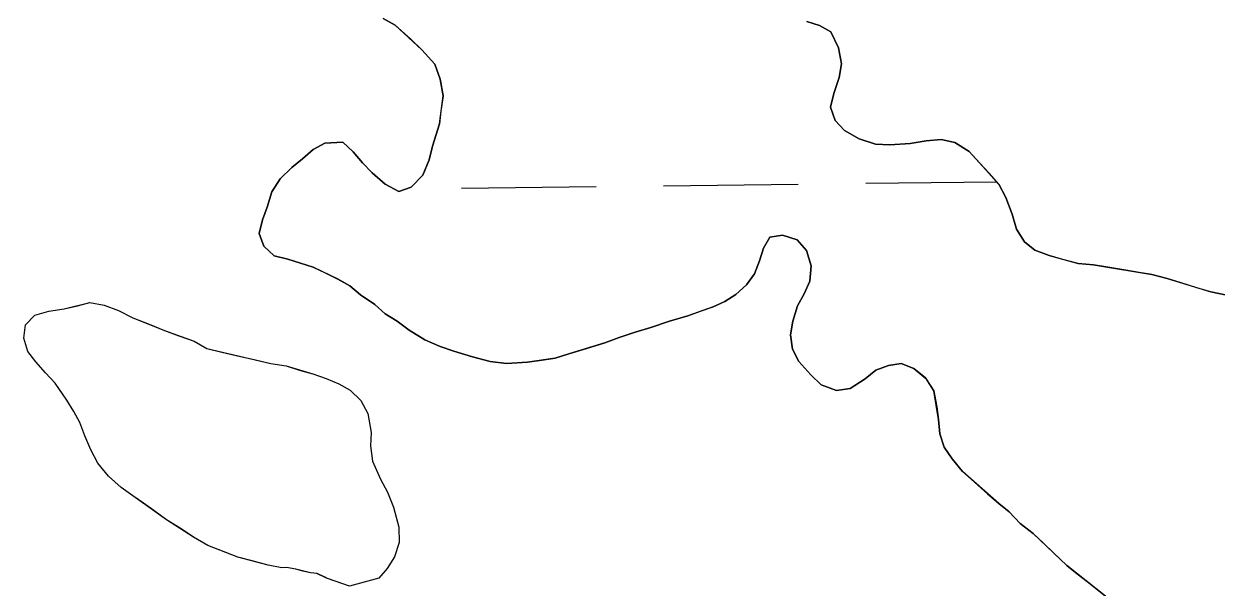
# Model space of a CAD drawing. Extents: x 3694830 to 3732949, y 415201 to 440970.
# Drawn here: x 3729020.6 to 3729303.8, y 423864.1 to 423997.9 of the extents above; entities that cross this region are included whole.
import ezdxf

# ---------------------------------------------------------------- set-up
doc = ezdxf.new("R2010")
doc.units = 0
doc.layers.add('V-TOPO-SHOR', color=7, linetype='Continuous')
doc.layers.add('V-WETL-SWMP', color=7, linetype='Continuous')

msp = doc.modelspace()

# ---------------------------------------------------------------- linework, layer by layer
at = {"layer": 'V-TOPO-SHOR'}
for points in [[(3729105.99, 423999.12), (3729108.84, 423997.58), (3729112.52, 423994.24), (3729115.19, 423991.69), (3729118.27, 423988.34), (3729119.55, 423984.75), (3729120.24, 423980.75), (3729119.71, 423977.13), (3729119.38, 423974.11), (3729117.68, 423968.85), (3729116.94, 423965.62), (3729115.41, 423961.98), (3729112.66, 423959.11), (3729109.68, 423958.04), (3729106.43, 423959.78), (3729103.35, 423962.53), (3729101.1, 423964.89), (3729098.83, 423967.45), (3729096.37, 423969.8), (3729092.16, 423969.51), (3729089.38, 423968.05), (3729086.82, 423965.79), (3729084.25, 423963.73), (3729081.5, 423961.06), (3729079.56, 423958.01), (3729078.43, 423954.36), (3729077.29, 423951.33)], [(3729306.37, 423933.49), (3729302.54, 423934.21), (3729299.51, 423935.15), (3729295.26, 423936.47), (3729292.23, 423937.41), (3729288.6, 423938.34), (3729285.57, 423938.87), (3729282.35, 423939.41), (3729278.12, 423940.12), (3729274.69, 423940.65), (3729271.07, 423940.98), (3729267.44, 423941.9), (3729264.21, 423942.84), (3729260.77, 423944.17), (3729258.31, 423946.13), (3729256.44, 423949.1), (3729255.36, 423952.69), (3729253.87, 423956.67), (3729252.2, 423959.85), (3729249.94, 423962.42), (3729247.68, 423964.78), (3729245.21, 423967.54), (3729241.75, 423969.67), (3729238.52, 423970.41), (3729234.92, 423970.13), (3729231.12, 423969.45), (3729226.3, 423969.14), (3729222.89, 423969.27), (3729219.04, 423970.6), (3729215.59, 423972.53), (3729213.33, 423974.89), (3729212.26, 423978.08), (3729212.99, 423981.31), (3729214.32, 423985.15), (3729214.85, 423988.38), (3729214.17, 423992.18), (3729212.28, 423995.95), (3729209.64, 423997.5), (3729206.6, 423998.44)], [(3729077.29, 423951.33), (3729076.55, 423948.1), (3729077.62, 423945.11), (3729080.08, 423942.76), (3729083.31, 423942.02), (3729086.34, 423941.08), (3729089.37, 423940.14), (3729092.21, 423938.79), (3729095.25, 423937.25), (3729098.1, 423935.71), (3729100.56, 423933.55), (3729104.02, 423931.22), (3729106.47, 423929.06), (3729109.32, 423927.31), (3729112.18, 423925.16), (3729115.84, 423922.83), (3729119.49, 423921.3), (3729122.73, 423920.17), (3729127.17, 423918.85), (3729131.41, 423917.74), (3729135.24, 423917.22), (3729140.25, 423917.52), (3729143.65, 423918), (3729146.86, 423918.47), (3729150.05, 423919.54), (3729154.24, 423920.83), (3729158.63, 423922.13), (3729162.01, 423923.41), (3729165.8, 423924.69), (3729169.59, 423925.78), (3729173.98, 423927.27), (3729178.37, 423928.57), (3729181.36, 423929.64), (3729184.35, 423930.71), (3729187.13, 423931.97), (3729189.71, 423933.63), (3729192.27, 423935.89), (3729194.22, 423938.54), (3729195.36, 423941.58), (3729196.3, 423944.61), (3729197.85, 423947.26), (3729200.85, 423947.72), (3729204.29, 423946.59), (3729206.55, 423944.03), (3729207.63, 423940.43), (3729207.31, 423936.81), (3729205.97, 423933.78), (3729204.42, 423930.93), (3729203.29, 423927.29), (3729202.76, 423924.07), (3729203.23, 423920.66), (3729204.7, 423917.68), (3729207.58, 423914.53), (3729210.04, 423912.17), (3729213.68, 423910.85), (3729216.88, 423911.31), (3729220.45, 423913.6), (3729223.02, 423915.66), (3729226.01, 423916.73), (3729229.01, 423917.19), (3729232.04, 423916.05), (3729234.91, 423913.7), (3729236.77, 423910.73), (3729237.46, 423906.93), (3729237.92, 423903.93), (3729238.2, 423900.52), (3729239.27, 423897.33), (3729241.14, 423894.56), (3729243.61, 423891.6), (3729246.47, 423889.05), (3729249.54, 423886.3), (3729252.2, 423883.95), (3729254.65, 423881.99), (3729257.32, 423879.24), (3729260.38, 423876.9), (3729262.84, 423874.54), (3729265.3, 423872.18), (3729268.38, 423869.23), (3729270.83, 423867.28), (3729273.89, 423864.93), (3729277.56, 423862)], [(3729098.01, 423864.33), (3729095.05, 423865.4), (3729092.55, 423866.25), (3729092.09, 423866.47), (3729090.27, 423867.33), (3729088.68, 423867.53), (3729086.86, 423867.94), (3729085.27, 423868.36), (3729083, 423868.76), (3729081.88, 423868.74), (3729078.7, 423869.35), (3729074.84, 423870.4), (3729071.43, 423871.23), (3729068.24, 423872.52), (3729064.37, 423874.01), (3729060.94, 423875.97), (3729057.96, 423877.94), (3729054.53, 423880.13), (3729051.54, 423882.33), (3729049.02, 423884.08), (3729046.5, 423885.83), (3729043.75, 423887.81), (3729040.75, 423890.46), (3729038.2, 423893.56), (3729036.56, 423896.69), (3729035.13, 423900.05), (3729033.93, 423903.19), (3729032.52, 423905.87), (3729030.88, 423908.54), (3729028.08, 423912.55), (3729025.77, 423914.99), (3729023.46, 423917.65), (3729021.6, 423920.1), (3729020.63, 423923.24), (3729021.02, 423926.41), (3729023.23, 423928.71), (3729026.59, 423929.69), (3729030.2, 423930.22), (3729033.34, 423930.96), (3729036.27, 423931.7), (3729039.67, 423931.1), (3729043.08, 423929.81), (3729046.51, 423928.08), (3729050.38, 423926.58), (3729054.02, 423925.08), (3729057.44, 423923.79), (3729061.08, 423922.52), (3729064.06, 423920.77), (3729067.69, 423919.94), (3729071.1, 423919.11), (3729075.64, 423918.08), (3729079.27, 423917.25), (3729082.9, 423916.65), (3729086.31, 423915.59), (3729089.26, 423914.75), (3729092.45, 423913.69), (3729095.41, 423912.4), (3729098.15, 423910.87), (3729100.69, 423908.44), (3729102.34, 423905.32), (3729103.11, 423900.81), (3729102.95, 423897.65), (3729103.48, 423894.04), (3729105.38, 423889.79), (3729107.02, 423886.67), (3729108.46, 423883.08), (3729109.68, 423878.36), (3729109.76, 423874.75), (3729108.71, 423871.34), (3729106.96, 423868.59), (3729104.97, 423866.29), (3729098.01, 423864.33)]]:
    msp.add_lwpolyline(points, dxfattribs=at)
at = {"layer": 'V-WETL-SWMP'}
for p, q in [((3729108.84, 423997.58), (3729105.99, 423999.12)), ((3729206.61, 423998.44), (3729209.64, 423997.5)), ((3729115.19, 423991.69), (3729108.84, 423997.58)), ((3729209.64, 423997.5), (3729212.28, 423995.95)), ((3729212.28, 423995.95), (3729214.17, 423992.18)), ((3729118.27, 423988.34), (3729115.19, 423991.69)), ((3729214.17, 423992.18), (3729214.85, 423988.38)), ((3729119.55, 423984.75), (3729118.27, 423988.34)), ((3729214.85, 423988.38), (3729214.32, 423985.15)), ((3729120.24, 423980.75), (3729119.55, 423984.75)), ((3729214.32, 423985.15), (3729212.99, 423981.31)), ((3729212.99, 423981.31), (3729212.26, 423978.08)), ((3729119.37, 423974.11), (3729120.24, 423980.75)), ((3729212.26, 423978.08), (3729213.33, 423974.89)), ((3729117.68, 423968.85), (3729119.37, 423974.11)), ((3729213.33, 423974.89), (3729215.59, 423972.53)), ((3729215.59, 423972.53), (3729219.04, 423970.6)), ((3729092.16, 423969.52), (3729096.37, 423969.8)), ((3729096.37, 423969.8), (3729098.83, 423967.45)), ((3729219.04, 423970.6), (3729222.89, 423969.27)), ((3729231.12, 423969.45), (3729234.92, 423970.13)), ((3729234.92, 423970.13), (3729238.52, 423970.41)), ((3729238.52, 423970.41), (3729241.75, 423969.67)), ((3729241.75, 423969.67), (3729245.21, 423967.54)), ((3729086.82, 423965.79), (3729089.38, 423968.05)), ((3729089.38, 423968.05), (3729092.16, 423969.52)), ((3729098.83, 423967.45), (3729101.1, 423964.89)), ((3729116.94, 423965.62), (3729117.68, 423968.85)), ((3729222.89, 423969.27), (3729226.3, 423969.14)), ((3729226.3, 423969.14), (3729231.12, 423969.45)), ((3729245.21, 423967.54), (3729252.2, 423959.85)), ((3729084.25, 423963.73), (3729086.82, 423965.79)), ((3729101.1, 423964.89), (3729103.35, 423962.52)), ((3729115.41, 423961.98), (3729116.94, 423965.62)), ((3729079.56, 423958), (3729081.5, 423961.06)), ((3729081.5, 423961.06), (3729084.25, 423963.73)), ((3729103.35, 423962.52), (3729106.43, 423959.78)), ((3729112.66, 423959.11), (3729115.41, 423961.98)), ((3729106.43, 423959.78), (3729109.68, 423958.04)), ((3729109.68, 423958.04), (3729112.66, 423959.11)), ((3729124.6, 423958.88), (3729156.6, 423959.26)), ((3729172.6, 423959.45), (3729204.59, 423959.83)), ((3729220.59, 423960.03), (3729251.7, 423960.4)), ((3729252.2, 423959.85), (3729253.87, 423956.67)), ((3729078.43, 423954.37), (3729079.56, 423958)), ((3729253.87, 423956.67), (3729255.36, 423952.69)), ((3729077.29, 423951.33), (3729078.43, 423954.37)), ((3729255.36, 423952.69), (3729256.44, 423949.1)), ((3729076.55, 423948.1), (3729077.29, 423951.33)), ((3729077.62, 423945.11), (3729076.55, 423948.1)), ((3729197.85, 423947.26), (3729196.3, 423944.61)), ((3729200.85, 423947.72), (3729197.85, 423947.26)), ((3729204.29, 423946.59), (3729200.85, 423947.72)), ((3729256.44, 423949.1), (3729258.31, 423946.13)), ((3729080.08, 423942.76), (3729077.62, 423945.11)), ((3729196.3, 423944.61), (3729195.36, 423941.58)), ((3729206.55, 423944.03), (3729204.29, 423946.59)), ((3729258.31, 423946.13), (3729260.77, 423944.17)), ((3729260.77, 423944.17), (3729264.21, 423942.84)), ((3729083.31, 423942.02), (3729080.08, 423942.76)), ((3729089.37, 423940.14), (3729083.31, 423942.02)), ((3729195.36, 423941.58), (3729194.22, 423938.54)), ((3729207.63, 423940.43), (3729206.55, 423944.03)), ((3729264.21, 423942.84), (3729271.07, 423940.98)), ((3729095.26, 423937.25), (3729089.37, 423940.14)), ((3729194.22, 423938.54), (3729192.27, 423935.89)), ((3729207.31, 423936.81), (3729207.63, 423940.43)), ((3729271.07, 423940.98), (3729274.69, 423940.65)), ((3729274.69, 423940.65), (3729288.6, 423938.34)), ((3729098.1, 423935.71), (3729095.26, 423937.25)), ((3729100.56, 423933.55), (3729098.1, 423935.71)), ((3729192.27, 423935.89), (3729189.71, 423933.63)), ((3729205.97, 423933.77), (3729207.31, 423936.81)), ((3729288.6, 423938.34), (3729292.23, 423937.41)), ((3729292.23, 423937.41), (3729302.54, 423934.21)), ((3729104.02, 423931.21), (3729100.56, 423933.55)), ((3729189.71, 423933.63), (3729187.13, 423931.97)), ((3729204.42, 423930.93), (3729205.97, 423933.77)), ((3729302.54, 423934.21), (3729306.37, 423933.49)), ((3729106.47, 423929.06), (3729104.02, 423931.21)), ((3729184.35, 423930.71), (3729178.37, 423928.57)), ((3729187.13, 423931.97), (3729184.35, 423930.71)), ((3729203.29, 423927.29), (3729204.42, 423930.93)), ((3729109.32, 423927.31), (3729106.47, 423929.06)), ((3729112.18, 423925.16), (3729109.32, 423927.31)), ((3729173.98, 423927.27), (3729169.59, 423925.78)), ((3729178.37, 423928.57), (3729173.98, 423927.27)), ((3729202.76, 423924.07), (3729203.29, 423927.29)), ((3729115.84, 423922.83), (3729112.18, 423925.16)), ((3729165.8, 423924.69), (3729162.01, 423923.41)), ((3729169.59, 423925.78), (3729165.8, 423924.69)), ((3729119.49, 423921.3), (3729115.84, 423922.83)), ((3729158.63, 423922.13), (3729150.05, 423919.54)), ((3729162.01, 423923.41), (3729158.63, 423922.13)), ((3729203.23, 423920.66), (3729202.76, 423924.07)), ((3729122.73, 423920.17), (3729119.49, 423921.3)), ((3729127.17, 423918.85), (3729122.73, 423920.17)), ((3729131.41, 423917.74), (3729127.17, 423918.85)), ((3729150.05, 423919.54), (3729146.86, 423918.47)), ((3729204.7, 423917.68), (3729203.23, 423920.66)), ((3729135.24, 423917.22), (3729131.41, 423917.74)), ((3729140.25, 423917.52), (3729135.24, 423917.22)), ((3729146.86, 423918.47), (3729140.25, 423917.52)), ((3729207.58, 423914.53), (3729204.7, 423917.68)), ((3729226.01, 423916.73), (3729223.02, 423915.66)), ((3729229.01, 423917.19), (3729226.01, 423916.73)), ((3729232.04, 423916.05), (3729229.01, 423917.19)), ((3729234.91, 423913.71), (3729232.04, 423916.05)), ((3729210.04, 423912.17), (3729207.58, 423914.53)), ((3729220.45, 423913.6), (3729216.88, 423911.32)), ((3729223.02, 423915.66), (3729220.45, 423913.6)), ((3729236.78, 423910.73), (3729234.91, 423913.71)), ((3729213.68, 423910.85), (3729210.04, 423912.17)), ((3729216.88, 423911.32), (3729213.68, 423910.85)), ((3729237.92, 423903.93), (3729236.78, 423910.73)), ((3729238.2, 423900.52), (3729237.92, 423903.93)), ((3729239.27, 423897.33), (3729238.2, 423900.52)), ((3729241.13, 423894.56), (3729239.27, 423897.33)), ((3729243.61, 423891.6), (3729241.13, 423894.56)), ((3729252.2, 423883.95), (3729243.61, 423891.6)), ((3729254.65, 423882), (3729252.2, 423883.95)), ((3729257.32, 423879.24), (3729254.65, 423882)), ((3729260.38, 423876.9), (3729257.32, 423879.24)), ((3729268.38, 423869.24), (3729260.38, 423876.9)), ((3729277.56, 423862), (3729268.38, 423869.24))]:
    msp.add_line(p, q, dxfattribs=at)
msp.add_lwpolyline([(3729098.01, 423864.33), (3729092.55, 423866.25), (3729090.26, 423867.33), (3729088.68, 423867.53), (3729085.27, 423868.36), (3729083, 423868.76), (3729081.88, 423868.74), (3729078.7, 423869.35), (3729071.43, 423871.23), (3729064.37, 423874.01), (3729060.94, 423875.97), (3729054.53, 423880.13), (3729043.75, 423887.81), (3729040.75, 423890.46), (3729038.2, 423893.57), (3729036.56, 423896.69), (3729035.13, 423900.05), (3729033.93, 423903.19), (3729032.52, 423905.87), (3729030.88, 423908.55), (3729028.09, 423912.55), (3729025.78, 423914.99), (3729023.46, 423917.65), (3729021.6, 423920.1), (3729020.63, 423923.24), (3729021.02, 423926.41), (3729023.23, 423928.72), (3729026.59, 423929.69), (3729030.2, 423930.22), (3729036.27, 423931.7), (3729039.67, 423931.1), (3729043.08, 423929.81), (3729046.51, 423928.08), (3729054.03, 423925.08), (3729061.08, 423922.51), (3729064.06, 423920.77), (3729079.27, 423917.25), (3729082.9, 423916.65), (3729089.26, 423914.75), (3729092.45, 423913.69), (3729095.41, 423912.4), (3729098.15, 423910.87), (3729100.69, 423908.44), (3729102.34, 423905.32), (3729103.11, 423900.81), (3729102.95, 423897.65), (3729103.48, 423894.04), (3729105.38, 423889.79), (3729107.02, 423886.66), (3729108.46, 423883.08), (3729109.68, 423878.36), (3729109.76, 423874.75), (3729108.7, 423871.34), (3729106.96, 423868.59), (3729104.97, 423866.29)], close=True, dxfattribs=at)

doc.saveas('drawing.dxf')
